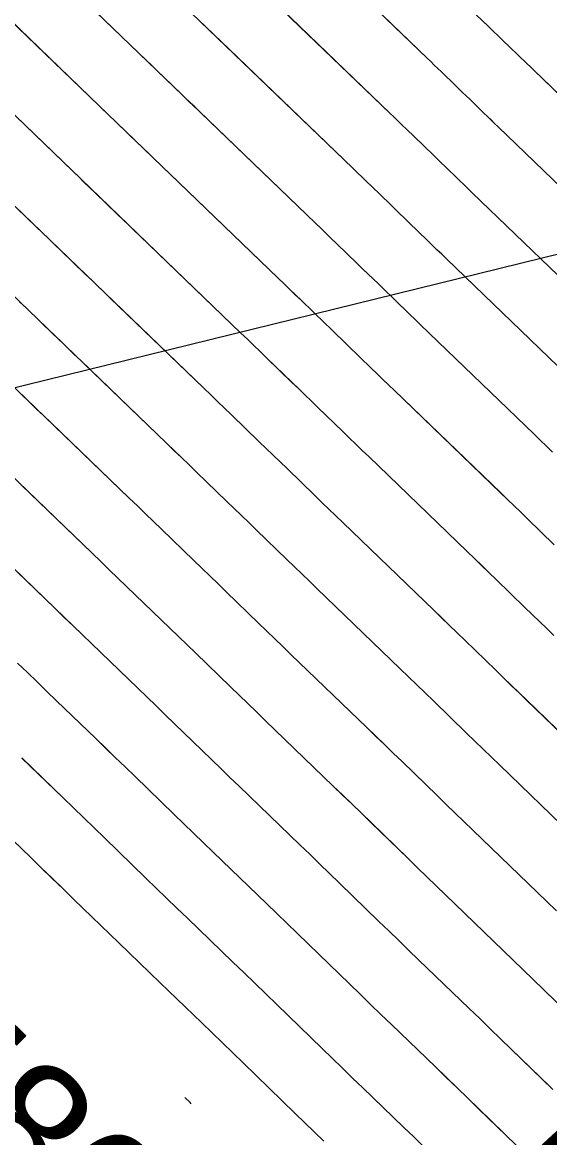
# Model space of a CAD drawing. Extents: x 954385 to 988206, y 1868364 to 1924553.
# Drawn here: x 955870.1 to 955894.3, y 1923025.4 to 1923076.5 of the extents above; entities that cross this region are included whole.
import ezdxf

# ---------------------------------------------------------------- set-up
doc = ezdxf.new("R2010")
doc.units = 0
for name, color, linetype in [('16', 7, 'Continuous'), ('26', 7, 'Continuous'), ('5', 7, 'Continuous'), ('6', 7, 'Continuous'), ('7', 7, 'Continuous')]:
    doc.layers.add(name, color=color, linetype=linetype)

msp = doc.modelspace()

# ---------------------------------------------------------------- linework, layer by layer
at = {"layer": '16'}
for points in [[(955898.19, 1923065.685), (955891.939, 1923071.711), (955891.776, 1923071.868), (955891.613, 1923072.026), (955891.449, 1923072.184), (955891.286, 1923072.342), (955890.634, 1923072.975), (955890.471, 1923073.132), (955890.309, 1923073.289), (955890.146, 1923073.446), (955889.984, 1923073.603), (955889.333, 1923074.232), (955889.17, 1923074.389), (955889.008, 1923074.546), (955888.845, 1923074.703), (955888.682, 1923074.86), (955873.216, 1923089.761)], [(955896.656, 1923062.996), (955890.752, 1923068.687), (955890.562, 1923068.87), (955890.373, 1923069.053), (955890.184, 1923069.236), (955889.995, 1923069.419), (955889.238, 1923070.152), (955889.05, 1923070.335), (955888.861, 1923070.517), (955888.673, 1923070.699), (955888.484, 1923070.882), (955887.73, 1923071.61), (955887.541, 1923071.792), (955887.353, 1923071.974), (955887.164, 1923072.156), (955886.975, 1923072.338), (955871.672, 1923087.083)], [(955895.121, 1923060.307), (955889.565, 1923065.664), (955889.349, 1923065.871), (955889.134, 1923066.079), (955888.919, 1923066.287), (955888.704, 1923066.496), (955887.843, 1923067.33), (955887.629, 1923067.538), (955887.414, 1923067.745), (955887.2, 1923067.952), (955886.985, 1923068.16), (955886.127, 1923068.988), (955885.913, 1923069.195), (955885.698, 1923069.402), (955885.483, 1923069.609), (955885.269, 1923069.816), (955870.128, 1923084.405)], [(955894.435, 1923056.798), (955894.153, 1923057.072), (955893.87, 1923057.345), (955893.587, 1923057.618), (955888.377, 1923062.64), (955888.136, 1923062.873), (955887.895, 1923063.106), (955887.653, 1923063.339), (955887.412, 1923063.573), (955886.447, 1923064.508), (955886.207, 1923064.741), (955885.967, 1923064.973), (955885.727, 1923065.206), (955885.486, 1923065.438), (955884.524, 1923066.367), (955884.284, 1923066.599), (955884.043, 1923066.831), (955883.803, 1923067.063), (955883.562, 1923067.295), (955868.583, 1923081.727)], [(955867.039, 1923079.049), (955881.856, 1923064.773), (955882.122, 1923064.516), (955882.389, 1923064.259), (955882.655, 1923064.002), (955882.922, 1923063.745), (955883.987, 1923062.716), (955884.254, 1923062.459), (955884.52, 1923062.201), (955884.786, 1923061.944), (955885.052, 1923061.686), (955886.121, 1923060.649), (955886.388, 1923060.391), (955886.655, 1923060.133), (955886.923, 1923059.874), (955887.19, 1923059.616), (955892.053, 1923054.929), (955892.36, 1923054.632), (955892.667, 1923054.335), (955892.974, 1923054.038), (955893.281, 1923053.741), (955894.507, 1923052.55)], [(955890.936, 1923076.853), (955891.483, 1923076.325), (955891.619, 1923076.193), (955891.756, 1923076.061), (955891.892, 1923075.929), (955892.029, 1923075.797), (955892.578, 1923075.265), (955892.715, 1923075.132), (955892.852, 1923074.999), (955892.989, 1923074.867), (955893.126, 1923074.735), (955899.724, 1923068.375)], [(955865.494, 1923076.371), (955880.149, 1923062.252), (955880.442, 1923061.97), (955880.734, 1923061.688), (955881.026, 1923061.405), (955881.319, 1923061.123), (955882.488, 1923059.994), (955882.78, 1923059.712), (955883.073, 1923059.429), (955883.365, 1923059.147), (955883.656, 1923058.864), (955884.83, 1923057.726), (955885.123, 1923057.443), (955885.416, 1923057.159), (955885.709, 1923056.876), (955886.003, 1923056.593), (955890.519, 1923052.24), (955890.85, 1923051.92), (955891.182, 1923051.599), (955891.513, 1923051.278), (955891.844, 1923050.957), (955893.167, 1923049.672), (955893.498, 1923049.35), (955893.83, 1923049.029), (955894.161, 1923048.709), (955894.493, 1923048.389)], [(955863.95, 1923073.693), (955878.442, 1923059.73), (955878.761, 1923059.423), (955879.079, 1923059.116), (955879.398, 1923058.809), (955879.716, 1923058.502), (955880.989, 1923057.272), (955881.307, 1923056.965), (955881.625, 1923056.657), (955881.943, 1923056.35), (955882.261, 1923056.042), (955883.539, 1923054.803), (955883.857, 1923054.494), (955884.177, 1923054.186), (955884.496, 1923053.877), (955884.816, 1923053.569), (955888.984, 1923049.551), (955889.341, 1923049.207), (955889.697, 1923048.863), (955890.052, 1923048.518), (955890.408, 1923048.173), (955891.828, 1923046.793), (955892.184, 1923046.448), (955892.539, 1923046.104), (955892.895, 1923045.759), (955893.252, 1923045.416), (955896.868, 1923041.929)], [(955895.303, 1923039.267), (955892.01, 1923042.443), (955891.63, 1923042.81), (955891.249, 1923043.178), (955890.869, 1923043.546), (955890.489, 1923043.915), (955888.971, 1923045.39), (955888.591, 1923045.758), (955888.211, 1923046.126), (955887.831, 1923046.494), (955887.45, 1923046.862), (955883.628, 1923050.545), (955883.283, 1923050.879), (955882.937, 1923051.212), (955882.592, 1923051.546), (955882.247, 1923051.88), (955880.866, 1923053.22), (955880.522, 1923053.552), (955880.178, 1923053.885), (955879.834, 1923054.218), (955879.49, 1923054.55), (955878.113, 1923055.88), (955877.769, 1923056.212), (955877.425, 1923056.544), (955877.08, 1923056.877), (955876.736, 1923057.209), (955862.406, 1923071.015)], [(955894.607, 1923035.768), (955894.173, 1923036.187), (955893.739, 1923036.606), (955890.769, 1923039.47), (955890.364, 1923039.861), (955889.959, 1923040.252), (955889.554, 1923040.644), (955889.15, 1923041.036), (955887.534, 1923042.606), (955887.13, 1923042.998), (955886.726, 1923043.39), (955886.321, 1923043.782), (955885.916, 1923044.173), (955882.441, 1923047.522), (955882.069, 1923047.88), (955881.698, 1923048.239), (955881.327, 1923048.598), (955880.956, 1923048.957), (955879.47, 1923050.397), (955879.101, 1923050.755), (955878.731, 1923051.113), (955878.361, 1923051.471), (955877.991, 1923051.828), (955876.51, 1923053.258), (955876.14, 1923053.615), (955875.77, 1923053.973), (955875.4, 1923054.33), (955875.029, 1923054.687), (955860.861, 1923068.338)], [(955895.824, 1923030.406), (955894, 1923032.177), (955893.544, 1923032.62), (955893.088, 1923033.062), (955892.631, 1923033.504), (955892.174, 1923033.945), (955889.528, 1923036.497), (955889.098, 1923036.911), (955888.669, 1923037.327), (955888.24, 1923037.742), (955887.811, 1923038.158), (955886.098, 1923039.822), (955885.669, 1923040.238), (955885.24, 1923040.654), (955884.811, 1923041.069), (955884.381, 1923041.483), (955881.254, 1923044.498), (955880.856, 1923044.882), (955880.459, 1923045.266), (955880.062, 1923045.65), (955879.665, 1923046.034), (955878.075, 1923047.575), (955877.679, 1923047.958), (955877.284, 1923048.341), (955876.888, 1923048.724), (955876.492, 1923049.107), (955874.908, 1923050.636), (955874.511, 1923051.019), (955874.115, 1923051.401), (955873.719, 1923051.783), (955873.322, 1923052.165), (955859.317, 1923065.66)], [(955894.284, 1923027.721), (955892.528, 1923029.427), (955892.049, 1923029.891), (955891.57, 1923030.356), (955891.09, 1923030.82), (955890.609, 1923031.284), (955888.286, 1923033.524), (955887.832, 1923033.962), (955887.378, 1923034.401), (955886.925, 1923034.84), (955886.472, 1923035.28), (955884.661, 1923037.039), (955884.208, 1923037.478), (955883.755, 1923037.917), (955883.301, 1923038.356), (955882.847, 1923038.794), (955880.067, 1923041.474), (955879.643, 1923041.883), (955879.219, 1923042.292), (955878.796, 1923042.702), (955878.373, 1923043.111), (955876.679, 1923044.753), (955876.258, 1923045.161), (955875.836, 1923045.569), (955875.415, 1923045.977), (955874.993, 1923046.385), (955873.305, 1923048.015), (955872.883, 1923048.422), (955872.461, 1923048.83), (955872.038, 1923049.237), (955871.616, 1923049.644), (955857.773, 1923062.982)], [(955869.909, 1923047.122), (955870.358, 1923046.69), (955870.806, 1923046.258), (955871.254, 1923045.826), (955871.702, 1923045.393), (955873.494, 1923043.663), (955873.942, 1923043.23), (955874.389, 1923042.797), (955874.837, 1923042.364), (955875.284, 1923041.931), (955877.082, 1923040.188), (955877.531, 1923039.753), (955877.98, 1923039.319), (955878.43, 1923038.885), (955878.879, 1923038.451), (955881.313, 1923036.105), (955881.791, 1923035.643), (955882.27, 1923035.181), (955882.747, 1923034.718), (955883.225, 1923034.255), (955885.133, 1923032.401), (955885.61, 1923031.938), (955886.088, 1923031.475), (955886.566, 1923031.013), (955887.045, 1923030.551), (955889.061, 1923028.607), (955889.556, 1923028.129), (955890.051, 1923027.65), (955890.546, 1923027.171), (955891.04, 1923026.692), (955892.196, 1923025.568)], [(955870.099, 1923042.771), (955871.995, 1923040.941), (955872.468, 1923040.483), (955872.942, 1923040.025), (955873.415, 1923039.567), (955873.888, 1923039.109), (955875.791, 1923037.265), (955876.266, 1923036.805), (955876.741, 1923036.345), (955877.216, 1923035.886), (955877.692, 1923035.427), (955879.778, 1923033.416), (955880.281, 1923032.931), (955880.784, 1923032.445), (955881.286, 1923031.958), (955881.788, 1923031.471), (955883.866, 1923029.453), (955884.332, 1923029.001), (955884.798, 1923028.549), (955885.264, 1923028.098), (955885.731, 1923027.648), (955887.6, 1923025.846), (955888.066, 1923025.395), (955888.533, 1923024.944)], [(955883.945, 1923025.2), (955883.507, 1923025.623), (955883.07, 1923026.047), (955882.633, 1923026.472), (955880.246, 1923028.79), (955879.773, 1923029.25), (955879.299, 1923029.708), (955878.825, 1923030.167), (955878.35, 1923030.625), (955876.45, 1923032.456), (955875.976, 1923032.914), (955875.501, 1923033.372), (955875.027, 1923033.831), (955874.554, 1923034.289), (955872.493, 1923036.287), (955871.994, 1923036.77), (955871.495, 1923037.253), (955870.995, 1923037.736), (955870.496, 1923038.219), (955868.441, 1923040.203)], [(955877.87, 1923026.918), (955877.814, 1923026.972), (955877.571, 1923027.207)]]:
    msp.add_lwpolyline(points, dxfattribs=at)
at = {"layer": '26'}
msp.add_lwpolyline([(955907.131, 1923068.928), (955855.113, 1923056.134), (955859.442, 1923060.288), (955855.113, 1923056.134), (955860.875, 1923054.462)], dxfattribs=at)
at = {"layer": '6'}
for points in [[(955896.655, 1923062.995), (955890.752, 1923068.688), (955890.563, 1923068.87), (955890.374, 1923069.053), (955890.185, 1923069.236), (955889.996, 1923069.419), (955889.239, 1923070.153), (955889.05, 1923070.336), (955888.862, 1923070.518), (955888.674, 1923070.7), (955888.485, 1923070.882), (955887.731, 1923071.611), (955887.542, 1923071.793), (955887.353, 1923071.975), (955887.165, 1923072.157), (955886.976, 1923072.338), (955880.943, 1923078.149)], [(955866.258, 1923071.471), (955870.756, 1923067.135), (955871.039, 1923066.862), (955871.323, 1923066.588), (955871.607, 1923066.315), (955871.891, 1923066.042), (955873.026, 1923064.948), (955873.309, 1923064.675), (955873.593, 1923064.401), (955873.877, 1923064.128), (955874.161, 1923063.855), (955878.443, 1923059.73), (955878.761, 1923059.423), (955879.08, 1923059.116), (955879.398, 1923058.809), (955879.717, 1923058.502), (955880.99, 1923057.273), (955881.308, 1923056.966), (955881.626, 1923056.658), (955881.944, 1923056.35), (955882.262, 1923056.042), (955883.539, 1923054.804), (955883.858, 1923054.495), (955884.177, 1923054.186), (955884.496, 1923053.877), (955884.816, 1923053.569), (955888.983, 1923049.55), (955889.34, 1923049.206), (955889.696, 1923048.862), (955890.051, 1923048.517), (955890.407, 1923048.172), (955891.828, 1923046.792), (955892.183, 1923046.447), (955892.539, 1923046.102), (955892.895, 1923045.758), (955893.251, 1923045.414), (955896.868, 1923041.928)], [(955893.156, 1923024.635), (955891.04, 1923026.691), (955890.546, 1923027.17), (955890.051, 1923027.649), (955889.556, 1923028.128), (955889.061, 1923028.606), (955887.045, 1923030.55), (955886.566, 1923031.012), (955886.088, 1923031.474), (955885.61, 1923031.937), (955885.133, 1923032.4), (955883.224, 1923034.254), (955882.747, 1923034.717), (955882.269, 1923035.18), (955881.791, 1923035.642), (955881.312, 1923036.104), (955878.879, 1923038.451), (955878.429, 1923038.885), (955877.98, 1923039.319), (955877.531, 1923039.753), (955877.082, 1923040.188), (955875.284, 1923041.932), (955874.837, 1923042.365), (955874.39, 1923042.798), (955873.942, 1923043.231), (955873.494, 1923043.664), (955871.702, 1923045.393), (955871.254, 1923045.826), (955870.806, 1923046.258), (955870.358, 1923046.69), (955869.909, 1923047.122)]]:
    msp.add_lwpolyline(points, dxfattribs=at)
at = {"layer": '7'}
for points in [[(955882.3, 1923081.008), (955888.683, 1923074.86), (955888.845, 1923074.703), (955889.008, 1923074.546), (955889.171, 1923074.389), (955889.334, 1923074.232), (955889.984, 1923073.604), (955890.147, 1923073.447), (955890.309, 1923073.29), (955890.472, 1923073.133), (955890.634, 1923072.975), (955891.287, 1923072.342), (955891.45, 1923072.184), (955891.613, 1923072.027), (955891.776, 1923071.869), (955891.939, 1923071.711), (955898.189, 1923065.684)], [(955894.434, 1923056.797), (955894.152, 1923057.07), (955893.869, 1923057.344), (955893.586, 1923057.617), (955888.378, 1923062.64), (955888.136, 1923062.873), (955887.895, 1923063.106), (955887.654, 1923063.34), (955887.413, 1923063.573), (955886.448, 1923064.509), (955886.208, 1923064.741), (955885.968, 1923064.974), (955885.727, 1923065.206), (955885.487, 1923065.439), (955884.525, 1923066.367), (955884.285, 1923066.599), (955884.044, 1923066.831), (955883.803, 1923067.063), (955883.563, 1923067.295), (955878.23, 1923072.431), (955878.029, 1923072.625), (955877.827, 1923072.819), (955877.626, 1923073.013), (955877.424, 1923073.208), (955876.619, 1923073.984), (955876.417, 1923074.178), (955876.216, 1923074.372), (955876.015, 1923074.566), (955875.813, 1923074.76), (955870.478, 1923079.903)], [(955894.506, 1923052.549), (955893.28, 1923053.739), (955892.973, 1923054.037), (955892.667, 1923054.334), (955892.359, 1923054.631), (955892.052, 1923054.928), (955887.19, 1923059.617), (955886.923, 1923059.875), (955886.656, 1923060.133), (955886.388, 1923060.391), (955886.122, 1923060.65), (955885.052, 1923061.687), (955884.786, 1923061.944), (955884.52, 1923062.202), (955884.254, 1923062.459), (955883.988, 1923062.717), (955882.922, 1923063.745), (955882.656, 1923064.003), (955882.389, 1923064.26), (955882.123, 1923064.517), (955881.856, 1923064.774), (955876.874, 1923069.572), (955876.645, 1923069.793), (955876.416, 1923070.013), (955876.187, 1923070.234), (955875.958, 1923070.454), (955875.043, 1923071.336), (955874.814, 1923071.557), (955874.585, 1923071.777), (955874.356, 1923071.998), (955874.127, 1923072.218), (955869.071, 1923077.092)], [(955899.723, 1923068.373), (955893.127, 1923074.735), (955892.989, 1923074.867), (955892.852, 1923075), (955892.715, 1923075.133), (955892.578, 1923075.265), (955892.03, 1923075.797), (955891.893, 1923075.93), (955891.757, 1923076.062), (955891.62, 1923076.194), (955891.483, 1923076.326), (955890.936, 1923076.854)], [(955895.121, 1923060.306), (955889.565, 1923065.664), (955889.349, 1923065.872), (955889.134, 1923066.08), (955888.919, 1923066.288), (955888.704, 1923066.496), (955887.843, 1923067.331), (955887.629, 1923067.539), (955887.415, 1923067.746), (955887.201, 1923067.953), (955886.986, 1923068.16), (955886.128, 1923068.989), (955885.913, 1923069.196), (955885.699, 1923069.403), (955885.484, 1923069.61), (955885.269, 1923069.817), (955879.587, 1923075.29), (955879.239, 1923075.625), (955878.891, 1923075.961), (955878.195, 1923076.631)], [(955894.493, 1923048.387), (955894.161, 1923048.708), (955893.829, 1923049.028), (955893.498, 1923049.349), (955893.167, 1923049.67), (955891.843, 1923050.956), (955891.512, 1923051.277), (955891.181, 1923051.598), (955890.85, 1923051.918), (955890.518, 1923052.239), (955886.003, 1923056.593), (955885.709, 1923056.876), (955885.416, 1923057.159), (955885.123, 1923057.443), (955884.83, 1923057.727), (955883.657, 1923058.865), (955883.365, 1923059.147), (955883.073, 1923059.43), (955882.781, 1923059.712), (955882.489, 1923059.995), (955881.319, 1923061.124), (955881.027, 1923061.406), (955880.735, 1923061.688), (955880.442, 1923061.97), (955880.149, 1923062.252), (955875.517, 1923066.714), (955875.261, 1923066.96), (955875.005, 1923067.207), (955874.748, 1923067.454), (955874.492, 1923067.701), (955873.467, 1923068.689), (955873.21, 1923068.936), (955872.954, 1923069.183), (955872.698, 1923069.43), (955872.441, 1923069.677), (955867.664, 1923074.281)], [(955870.003, 1923063.694), (955870.314, 1923063.394), (955871.559, 1923062.195), (955871.871, 1923061.895), (955872.182, 1923061.595), (955872.493, 1923061.296), (955872.804, 1923060.996), (955876.736, 1923057.209), (955877.081, 1923056.877), (955877.425, 1923056.545), (955877.769, 1923056.213), (955878.114, 1923055.88), (955879.491, 1923054.551), (955879.835, 1923054.219), (955880.179, 1923053.886), (955880.522, 1923053.553), (955880.866, 1923053.22), (955882.248, 1923051.881), (955882.592, 1923051.547), (955882.937, 1923051.213), (955883.283, 1923050.879), (955883.628, 1923050.545), (955887.449, 1923046.861), (955887.83, 1923046.493), (955888.21, 1923046.125), (955888.59, 1923045.757), (955888.97, 1923045.388), (955890.489, 1923043.914), (955890.869, 1923043.545), (955891.249, 1923043.177), (955891.629, 1923042.809), (955892.01, 1923042.441), (955895.303, 1923039.267)], [(955870.093, 1923059.442), (955870.432, 1923059.116), (955870.77, 1923058.789), (955871.109, 1923058.463), (955871.448, 1923058.137), (955875.029, 1923054.687), (955875.4, 1923054.33), (955875.77, 1923053.973), (955876.141, 1923053.616), (955876.511, 1923053.259), (955877.992, 1923051.829), (955878.362, 1923051.472), (955878.731, 1923051.114), (955879.101, 1923050.756), (955879.471, 1923050.398), (955880.956, 1923048.958), (955881.327, 1923048.598), (955881.698, 1923048.239), (955882.069, 1923047.88), (955882.441, 1923047.522), (955885.915, 1923044.172), (955886.32, 1923043.78), (955886.725, 1923043.389), (955887.129, 1923042.997), (955887.534, 1923042.605), (955889.15, 1923041.035), (955889.554, 1923040.643), (955889.958, 1923040.251), (955890.363, 1923039.86), (955890.769, 1923039.469), (955893.739, 1923036.605), (955894.173, 1923036.186), (955894.607, 1923035.767)], [(955870.091, 1923055.278), (955873.323, 1923052.166), (955873.719, 1923051.784), (955874.116, 1923051.401), (955874.512, 1923051.019), (955874.908, 1923050.637), (955876.492, 1923049.107), (955876.888, 1923048.725), (955877.284, 1923048.342), (955877.68, 1923047.959), (955878.075, 1923047.576), (955879.665, 1923046.035), (955880.062, 1923045.65), (955880.459, 1923045.266), (955880.856, 1923044.882), (955881.254, 1923044.498), (955884.381, 1923041.483), (955884.81, 1923041.068), (955885.24, 1923040.653), (955885.668, 1923040.237), (955886.097, 1923039.821), (955887.811, 1923038.157), (955888.239, 1923037.741), (955888.668, 1923037.325), (955889.098, 1923036.91), (955889.527, 1923036.496), (955892.174, 1923033.944), (955892.631, 1923033.503), (955893.088, 1923033.061), (955893.545, 1923032.619), (955894.001, 1923032.176), (955895.824, 1923030.405)], [(955868.735, 1923052.419), (955871.616, 1923049.644), (955872.039, 1923049.237), (955872.461, 1923048.83), (955872.883, 1923048.423), (955873.305, 1923048.015), (955874.993, 1923046.385), (955875.415, 1923045.978), (955875.837, 1923045.57), (955876.258, 1923045.162), (955876.68, 1923044.754), (955878.374, 1923043.111), (955878.796, 1923042.702), (955879.219, 1923042.292), (955879.643, 1923041.883), (955880.066, 1923041.474), (955882.846, 1923038.793), (955883.3, 1923038.355), (955883.754, 1923037.916), (955884.208, 1923037.477), (955884.66, 1923037.038), (955886.472, 1923035.278), (955886.925, 1923034.839), (955887.378, 1923034.4), (955887.832, 1923033.961), (955888.286, 1923033.523), (955890.609, 1923031.283), (955891.09, 1923030.819), (955891.57, 1923030.355), (955892.049, 1923029.891), (955892.528, 1923029.426), (955894.443, 1923027.565)], [(955888.533, 1923024.944), (955888.066, 1923025.395), (955887.599, 1923025.845), (955885.731, 1923027.647), (955885.264, 1923028.097), (955884.797, 1923028.548), (955884.331, 1923029), (955883.866, 1923029.452), (955881.787, 1923031.47), (955881.286, 1923031.957), (955880.783, 1923032.444), (955880.281, 1923032.93), (955879.778, 1923033.415), (955877.692, 1923035.427), (955877.216, 1923035.886), (955876.741, 1923036.345), (955876.266, 1923036.805), (955875.791, 1923037.265), (955873.889, 1923039.11), (955873.416, 1923039.568), (955872.943, 1923040.026), (955872.469, 1923040.484), (955871.995, 1923040.942), (955870.099, 1923042.772)], [(955883.945, 1923025.199), (955883.507, 1923025.622), (955883.069, 1923026.046), (955882.632, 1923026.471), (955880.245, 1923028.789), (955879.772, 1923029.249), (955879.298, 1923029.707), (955878.824, 1923030.166), (955878.349, 1923030.624), (955876.45, 1923032.456), (955875.976, 1923032.914), (955875.501, 1923033.372), (955875.027, 1923033.831), (955874.554, 1923034.29), (955872.493, 1923036.287), (955871.994, 1923036.771), (955871.495, 1923037.254), (955870.996, 1923037.737), (955870.496, 1923038.22), (955868.442, 1923040.203)]]:
    msp.add_lwpolyline(points, dxfattribs=at)

# ---------------------------------------------------------------- texts
at = {"layer": '16'}
for s, rotation, p in [('580', 315.9586, (955863.421, 1923028.371)), ('585', 315.8863, (955890.877, 1923022.668))]:
    msp.add_text(s, height=6, rotation=rotation, dxfattribs=at).set_placement(p)
at = {"layer": '5'}
msp.add_text('580', height=6, rotation=315.9516, dxfattribs=at).set_placement((955863.421, 1923028.372))

doc.saveas('drawing.dxf')
